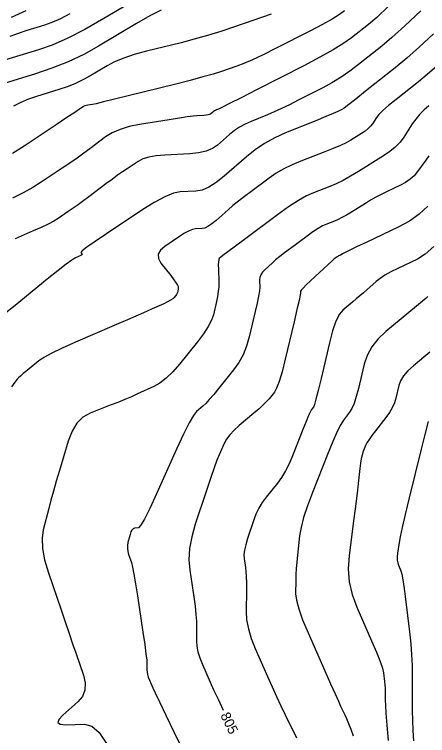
# Model space of a CAD drawing. Extents: x 2082232 to 2083549, y 592624 to 593832.
# Drawn here: x 2083160.2 to 2083189.3, y 593383.4 to 593434.1 of the extents above; entities that cross this region are included whole.
import ezdxf

# ---------------------------------------------------------------- set-up
doc = ezdxf.new("R2010")
doc.units = 0
doc.layers.add('DT_X_Contour_Major', color=7, linetype='Continuous')
doc.layers.add('DT_X_Contour_Minor', color=7, linetype='Continuous')

msp = doc.modelspace()

# ---------------------------------------------------------------- linework, layer by layer
at = {"layer": 'DT_X_Contour_Major'}
for points in [[(2083168.973, 593435.272), (2083166.531, 593433.82), (2083165.197, 593433.059), (2083163.988, 593432.438), (2083162.902, 593431.955), (2083161.941, 593431.612), (2083159.542, 593430.883)], [(2083188.81, 593434.359), (2083187.699, 593433.304), (2083186.788, 593432.477), (2083186.077, 593431.879), (2083184.447, 593430.588), (2083183.831, 593430.123), (2083183.206, 593429.697), (2083182.572, 593429.308), (2083181.928, 593428.958), (2083180.201, 593428.076), (2083179.579, 593427.765), (2083179.012, 593427.492), (2083178.497, 593427.257), (2083178.036, 593427.061), (2083176.878, 593426.589), (2083176.458, 593426.4), (2083176.067, 593426.184), (2083175.705, 593425.944), (2083175.372, 593425.677), (2083174.522, 593424.933), (2083174.161, 593424.684), (2083173.716, 593424.498), (2083173.187, 593424.374), (2083172.574, 593424.312), (2083170.826, 593424.229), (2083170.216, 593424.177), (2083169.698, 593424.085), (2083169.27, 593423.952), (2083168.934, 593423.779), (2083168.16, 593423.263), (2083167.849, 593423.05), (2083167.498, 593422.802), (2083167.105, 593422.516), (2083166.671, 593422.193), (2083165.461, 593421.284), (2083165.031, 593420.964), (2083164.647, 593420.685), (2083164.311, 593420.447), (2083164.022, 593420.25), (2083163.313, 593419.779), (2083163.005, 593419.591), (2083162.61, 593419.381), (2083162.13, 593419.147), (2083161.563, 593418.891), (2083160.298, 593418.335)], [(2083189.324, 593420.637), (2083188.71, 593420.072), (2083188.013, 593419.576), (2083187.231, 593419.151), (2083185.033, 593418.111), (2083184.307, 593417.767), (2083183.778, 593417.514), (2083183.446, 593417.354), (2083183.311, 593417.285), (2083183.212, 593417.224), (2083183.177, 593417.203), (2083183.146, 593417.185), (2083183.118, 593417.171), (2083183.094, 593417.161), (2083183.033, 593417.138), (2083183.008, 593417.126), (2083182.977, 593417.109), (2083182.941, 593417.085), (2083182.9, 593417.056), (2083182.783, 593416.969), (2083182.701, 593416.9), (2083182.542, 593416.758), (2083182.307, 593416.542), (2083181.995, 593416.254), (2083181.062, 593415.387), (2083180.756, 593415.097), (2083180.538, 593414.879), (2083180.408, 593414.732), (2083180.365, 593414.656), (2083180.368, 593414.548), (2083180.34, 593414.39), (2083180.253, 593413.997), (2083180.107, 593413.368), (2083179.903, 593412.504), (2083179.279, 593409.887), (2083179.057, 593409.006), (2083178.858, 593408.326), (2083178.681, 593407.848), (2083178.528, 593407.57), (2083178.15, 593407.099), (2083177.976, 593406.904), (2083177.741, 593406.67), (2083177.444, 593406.399), (2083177.085, 593406.09), (2083176.043, 593405.215), (2083175.685, 593404.89), (2083175.39, 593404.573), (2083175.159, 593404.263), (2083174.993, 593403.96), (2083174.633, 593403.162), (2083174.478, 593402.786), (2083174.281, 593402.257), (2083174.042, 593401.573), (2083173.762, 593400.736), (2083172.961, 593398.298), (2083172.711, 593397.41), (2083172.563, 593396.576), (2083172.516, 593395.794), (2083172.571, 593395.064), (2083172.852, 593393.19), (2083172.943, 593392.531), (2083173.008, 593391.956), (2083173.045, 593391.467), (2083173.055, 593391.064), (2083173.046, 593390.103), (2083173.069, 593389.729), (2083173.145, 593389.327), (2083173.273, 593388.898), (2083173.454, 593388.441), (2083174.007, 593387.185), (2083174.248, 593386.65), (2083174.557, 593385.987), (2083174.923, 593385.219)]]:
    msp.add_lwpolyline(points, dxfattribs=at)
at = {"layer": 'DT_X_Contour_Minor'}
for points in [[(2083186.557, 593434.679), (2083185.718, 593433.903), (2083185.142, 593433.409), (2083183.954, 593432.469), (2083183.41, 593432.081), (2083182.666, 593431.623), (2083181.723, 593431.095), (2083180.582, 593430.497), (2083177.272, 593428.807), (2083176.177, 593428.249), (2083175.374, 593427.841), (2083174.862, 593427.585), (2083174.643, 593427.48), (2083174.446, 593427.4), (2083174.375, 593427.367), (2083174.308, 593427.331), (2083174.247, 593427.29), (2083174.19, 593427.245), (2083174.046, 593427.118), (2083173.975, 593427.076), (2083173.872, 593427.043), (2083173.735, 593427.02), (2083173.565, 593427.006), (2083173.068, 593426.982), (2083172.807, 593426.959), (2083172.397, 593426.906), (2083171.839, 593426.823), (2083171.131, 593426.711), (2083169.046, 593426.373), (2083168.309, 593426.223), (2083167.665, 593426.027), (2083167.113, 593425.785), (2083166.652, 593425.497), (2083165.547, 593424.666), (2083165.115, 593424.348), (2083164.647, 593424.015), (2083164.143, 593423.667), (2083163.604, 593423.304), (2083162.118, 593422.318), (2083161.522, 593421.946), (2083160.85, 593421.573), (2083160.102, 593421.197)], [(2083170.555, 593434.413), (2083169.767, 593433.999), (2083168.834, 593433.462), (2083166.152, 593431.867), (2083165.117, 593431.296), (2083164.021, 593430.781), (2083162.867, 593430.32), (2083161.652, 593429.914), (2083158.334, 593428.906)], [(2083164.136, 593434.14), (2083163.474, 593433.8), (2083162.88, 593433.536), (2083162.354, 593433.349), (2083161.042, 593432.95), (2083160.513, 593432.775), (2083159.914, 593432.548)], [(2083161.053, 593434.364), (2083160.009, 593433.891)], [(2083183.462, 593434.35), (2083183.102, 593434.097), (2083182.581, 593433.782), (2083181.898, 593433.404), (2083181.054, 593432.964), (2083178.588, 593431.705), (2083177.725, 593431.273), (2083176.986, 593430.923), (2083176.371, 593430.655), (2083175.879, 593430.468), (2083174.734, 593430.078), (2083174.209, 593429.913), (2083173.496, 593429.711), (2083172.594, 593429.472), (2083171.503, 593429.195), (2083168.341, 593428.408), (2083167.288, 593428.148), (2083166.501, 593427.956), (2083165.979, 593427.833), (2083165.723, 593427.778), (2083165.395, 593427.725), (2083165.282, 593427.704), (2083165.191, 593427.68), (2083165.119, 593427.654), (2083165.069, 593427.625), (2083164.963, 593427.545), (2083164.822, 593427.449), (2083164.478, 593427.219), (2083163.933, 593426.855), (2083163.186, 593426.358), (2083160.923, 593424.856), (2083160.107, 593424.331)], [(2083178.306, 593434.116), (2083175.72, 593433.236), (2083174.758, 593432.919), (2083173.81, 593432.627), (2083172.877, 593432.362), (2083171.958, 593432.122), (2083169.528, 593431.517), (2083168.671, 593431.284), (2083167.924, 593431.036), (2083167.285, 593430.775), (2083166.756, 593430.499), (2083165.491, 593429.747), (2083165.002, 593429.477), (2083164.486, 593429.234), (2083163.941, 593429.017), (2083163.368, 593428.825), (2083161.802, 593428.349), (2083161.229, 593428.153), (2083160.683, 593427.923), (2083160.165, 593427.658)], [(2083189.714, 593432.736), (2083188.732, 593431.82), (2083187.831, 593431.024), (2083187.012, 593430.349), (2083184.939, 593428.707), (2083184.252, 593428.165), (2083183.746, 593427.77), (2083183.42, 593427.521), (2083183.275, 593427.42), (2083183.129, 593427.346), (2083182.982, 593427.281), (2083182.65, 593427.142), (2083182.132, 593426.929), (2083181.43, 593426.642), (2083179.309, 593425.779), (2083178.541, 593425.432), (2083177.825, 593425.038), (2083177.162, 593424.597), (2083176.553, 593424.11), (2083174.997, 593422.747), (2083174.435, 593422.297), (2083173.915, 593421.971), (2083173.438, 593421.767), (2083173.002, 593421.685), (2083171.898, 593421.633), (2083171.419, 593421.538), (2083170.811, 593421.293), (2083170.074, 593420.897), (2083169.207, 593420.351), (2083166.723, 593418.694), (2083165.911, 593418.145), (2083165.339, 593417.744), (2083165.007, 593417.489), (2083164.914, 593417.381), (2083164.987, 593417.287), (2083164.996, 593417.25), (2083164.968, 593417.209), (2083164.904, 593417.164), (2083164.803, 593417.114), (2083164.485, 593416.978), (2083164.275, 593416.847), (2083163.882, 593416.557), (2083163.307, 593416.107), (2083162.55, 593415.499), (2083160.288, 593413.664), (2083159.525, 593413.042)], [(2083189.941, 593430.476), (2083189.271, 593429.886), (2083188.655, 593429.379), (2083187.083, 593428.134), (2083186.554, 593427.704), (2083186.146, 593427.35), (2083185.859, 593427.07), (2083185.693, 593426.866), (2083185.411, 593426.42), (2083185.284, 593426.253), (2083185.113, 593426.083), (2083184.899, 593425.912), (2083184.641, 593425.74), (2083183.897, 593425.278), (2083183.574, 593425.096), (2083183.162, 593424.897), (2083182.661, 593424.681), (2083182.072, 593424.446), (2083180.384, 593423.799), (2083179.769, 593423.542), (2083179.193, 593423.257), (2083178.655, 593422.943), (2083178.154, 593422.602), (2083176.87, 593421.653), (2083176.408, 593421.306), (2083175.987, 593420.979), (2083175.607, 593420.671), (2083175.268, 593420.381), (2083174.416, 593419.635), (2083174.115, 593419.389), (2083173.85, 593419.211), (2083173.622, 593419.101), (2083173.431, 593419.059), (2083172.97, 593419.037), (2083172.771, 593418.997), (2083172.517, 593418.895), (2083172.209, 593418.73), (2083171.847, 593418.502), (2083170.811, 593417.81), (2083170.502, 593417.542), (2083170.356, 593417.257), (2083170.37, 593416.954), (2083170.545, 593416.634), (2083171.228, 593415.756), (2083171.453, 593415.461), (2083171.613, 593415.236), (2083171.71, 593415.078), (2083171.744, 593414.99), (2083171.748, 593414.846), (2083171.748, 593414.794), (2083171.745, 593414.746), (2083171.74, 593414.702), (2083171.733, 593414.662), (2083171.708, 593414.561), (2083171.694, 593414.52), (2083171.669, 593414.472), (2083171.634, 593414.418), (2083171.588, 593414.358), (2083171.451, 593414.187), (2083171.368, 593414.114), (2083171.222, 593414.022), (2083171.011, 593413.912), (2083170.737, 593413.782), (2083169.922, 593413.412), (2083169.527, 593413.235), (2083168.951, 593412.983), (2083168.196, 593412.655), (2083167.261, 593412.251), (2083164.528, 593411.074), (2083163.599, 593410.662), (2083162.862, 593410.308), (2083162.317, 593410.011), (2083161.963, 593409.773), (2083161.274, 593409.215), (2083161.042, 593409.025), (2083160.862, 593408.876), (2083160.734, 593408.768), (2083160.658, 593408.699), (2083160.524, 593408.571), (2083160.437, 593408.469), (2083160.276, 593408.262), (2083160.041, 593407.948)], [(2083189.394, 593427.693), (2083189.047, 593427.396), (2083188.735, 593427.083), (2083188.459, 593426.755), (2083188.219, 593426.411), (2083187.627, 593425.475), (2083187.36, 593425.123), (2083187.001, 593424.767), (2083186.551, 593424.408), (2083186.01, 593424.045), (2083184.445, 593423.075), (2083183.878, 593422.736), (2083183.351, 593422.447), (2083182.862, 593422.208), (2083182.413, 593422.018), (2083181.267, 593421.579), (2083180.787, 593421.358), (2083180.206, 593421.024), (2083179.524, 593420.577), (2083178.741, 593420.018), (2083176.518, 593418.375), (2083175.784, 593417.832), (2083175.246, 593417.432), (2083174.907, 593417.175), (2083174.765, 593417.063), (2083174.649, 593416.955), (2083174.612, 593416.878), (2083174.588, 593416.728), (2083174.578, 593416.504), (2083174.58, 593416.206), (2083174.605, 593415.316), (2083174.603, 593414.979), (2083174.577, 593414.638), (2083174.528, 593414.293), (2083174.456, 593413.943), (2083174.232, 593413.003), (2083174.099, 593412.62), (2083173.868, 593412.177), (2083173.538, 593411.674), (2083173.111, 593411.111), (2083171.839, 593409.528), (2083171.368, 593408.985), (2083170.911, 593408.542), (2083170.467, 593408.199), (2083170.035, 593407.955), (2083168.903, 593407.441), (2083168.464, 593407.246), (2083167.998, 593407.048), (2083167.504, 593406.846), (2083166.983, 593406.642), (2083165.556, 593406.091), (2083165.059, 593405.814), (2083164.637, 593405.393), (2083164.292, 593404.831), (2083164.022, 593404.125), (2083163.403, 593402.055), (2083163.182, 593401.306), (2083162.983, 593400.612), (2083162.806, 593399.973), (2083162.652, 593399.389), (2083162.268, 593397.905), (2083162.183, 593397.299), (2083162.215, 593396.593), (2083162.364, 593395.788), (2083162.629, 593394.883), (2083163.495, 593392.337), (2083163.804, 593391.429), (2083164.082, 593390.612), (2083164.33, 593389.887), (2083164.547, 593389.255), (2083165.086, 593387.691), (2083165.213, 593387.133), (2083165.191, 593386.635), (2083165.019, 593386.195), (2083164.698, 593385.813), (2083163.642, 593384.873), (2083163.358, 593384.567), (2083163.297, 593384.352), (2083163.46, 593384.23), (2083163.847, 593384.2), (2083165.175, 593384.241), (2083165.679, 593384.099), (2083166.192, 593383.644), (2083166.715, 593382.875)], [(2083189.381, 593424.165), (2083189.167, 593423.873), (2083188.58, 593423.065), (2083188.341, 593422.778), (2083188.064, 593422.522), (2083187.749, 593422.298), (2083187.395, 593422.106), (2083186.402, 593421.636), (2083186.03, 593421.453), (2083185.66, 593421.258), (2083185.29, 593421.049), (2083184.922, 593420.827), (2083183.941, 593420.219), (2083183.591, 593420.009), (2083183.276, 593419.834), (2083182.997, 593419.694), (2083182.753, 593419.589), (2083182.15, 593419.358), (2083181.897, 593419.242), (2083181.591, 593419.066), (2083181.232, 593418.831), (2083180.82, 593418.537), (2083179.651, 593417.672), (2083179.242, 593417.366), (2083178.894, 593417.095), (2083178.607, 593416.859), (2083178.38, 593416.658), (2083177.855, 593416.171), (2083177.684, 593415.988), (2083177.563, 593415.803), (2083177.493, 593415.618), (2083177.473, 593415.431), (2083177.486, 593414.932), (2083177.471, 593414.685), (2083177.415, 593414.317), (2083177.318, 593413.83), (2083177.179, 593413.223), (2083176.756, 593411.445), (2083176.568, 593410.8), (2083176.322, 593410.201), (2083176.018, 593409.647), (2083175.657, 593409.138), (2083174.615, 593407.842), (2083174.252, 593407.398), (2083173.944, 593407.042), (2083173.693, 593406.771), (2083173.496, 593406.586), (2083173.047, 593406.209), (2083172.833, 593405.937), (2083172.529, 593405.407), (2083172.133, 593404.617), (2083171.647, 593403.567), (2083170.23, 593400.423), (2083169.752, 593399.389), (2083169.381, 593398.647), (2083169.117, 593398.197), (2083168.959, 593398.037), (2083168.682, 593398.002), (2083168.585, 593397.964), (2083168.5, 593397.879), (2083168.428, 593397.745), (2083168.368, 593397.563), (2083168.226, 593397.012), (2083168.188, 593396.805), (2083168.183, 593396.594), (2083168.209, 593396.382), (2083168.267, 593396.166), (2083168.463, 593395.588), (2083168.545, 593395.279), (2083168.645, 593394.785), (2083168.762, 593394.108), (2083168.897, 593393.246), (2083169.278, 593390.702), (2083169.403, 593389.847), (2083169.492, 593389.192), (2083169.544, 593388.736), (2083169.561, 593388.479), (2083169.557, 593388.059), (2083169.567, 593387.896), (2083169.6, 593387.72), (2083169.656, 593387.533), (2083169.735, 593387.333), (2083169.976, 593386.785), (2083170.138, 593386.435), (2083170.442, 593385.798), (2083170.889, 593384.872), (2083171.478, 593383.659), (2083173.238, 593380.039)], [(2083189.736, 593417.8), (2083189.129, 593417.258), (2083188.581, 593416.914), (2083187.199, 593416.259), (2083186.716, 593416.018), (2083186.3, 593415.784), (2083185.954, 593415.557), (2083185.677, 593415.338), (2083185.028, 593414.763), (2083184.783, 593414.548), (2083184.535, 593414.334), (2083184.283, 593414.12), (2083184.028, 593413.907), (2083183.343, 593413.34), (2083183.091, 593413.037), (2083182.848, 593412.551), (2083182.614, 593411.883), (2083182.388, 593411.033), (2083181.8, 593408.523), (2083181.601, 593407.692), (2083181.445, 593407.081), (2083181.332, 593406.689), (2083181.261, 593406.518), (2083181.132, 593406.354), (2083181.057, 593406.219), (2083180.93, 593405.937), (2083180.751, 593405.509), (2083180.521, 593404.933), (2083179.836, 593403.203), (2083179.575, 593402.589), (2083179.303, 593402.046), (2083179.022, 593401.574), (2083178.731, 593401.173), (2083177.942, 593400.198), (2083177.663, 593399.819), (2083177.421, 593399.415), (2083177.214, 593398.986), (2083177.042, 593398.531), (2083176.632, 593397.284), (2083176.502, 593396.846), (2083176.42, 593396.465), (2083176.384, 593396.142), (2083176.396, 593395.877), (2083176.49, 593395.248), (2083176.52, 593394.971), (2083176.541, 593394.612), (2083176.55, 593394.172), (2083176.55, 593393.649), (2083176.536, 593392.147), (2083176.571, 593391.562), (2083176.689, 593390.934), (2083176.89, 593390.263), (2083177.173, 593389.548), (2083178.038, 593387.585), (2083178.359, 593386.865), (2083178.672, 593386.177), (2083178.978, 593385.521), (2083179.277, 593384.897), (2083180.065, 593383.277)], [(2083189.317, 593414.278), (2083189.192, 593414.172), (2083188.928, 593413.952), (2083188.526, 593413.618), (2083187.984, 593413.169), (2083186.354, 593411.82), (2083185.801, 593411.298), (2083185.363, 593410.742), (2083185.04, 593410.154), (2083184.833, 593409.534), (2083184.435, 593407.834), (2083184.284, 593407.251), (2083184.13, 593406.776), (2083183.972, 593406.409), (2083183.812, 593406.15), (2083183.379, 593405.604), (2083183.188, 593405.3), (2083182.938, 593404.796), (2083182.629, 593404.092), (2083182.261, 593403.188), (2083181.203, 593400.513), (2083180.848, 593399.571), (2083180.579, 593398.752), (2083180.395, 593398.057), (2083180.296, 593397.484), (2083180.146, 593396.122), (2083180.097, 593395.63), (2083180.06, 593395.173), (2083180.037, 593394.752), (2083180.027, 593394.368), (2083180.017, 593393.391), (2083180.069, 593392.945), (2083180.232, 593392.341), (2083180.507, 593391.577), (2083180.892, 593390.655), (2083182.069, 593387.985), (2083182.469, 593387.08), (2083182.787, 593386.366), (2083183.023, 593385.845), (2083183.177, 593385.516), (2083183.479, 593384.896), (2083183.6, 593384.629), (2083183.738, 593384.295), (2083183.891, 593383.893), (2083184.06, 593383.423)], [(2083189.464, 593410.381), (2083188.304, 593409.421), (2083187.914, 593409.064), (2083187.613, 593408.714), (2083187.401, 593408.371), (2083187.278, 593408.034), (2083187.07, 593407.145), (2083186.967, 593406.81), (2083186.814, 593406.471), (2083186.613, 593406.128), (2083186.362, 593405.782), (2083185.627, 593404.855), (2083185.377, 593404.529), (2083185.179, 593404.246), (2083185.032, 593404.006), (2083184.937, 593403.809), (2083184.752, 593403.342), (2083184.686, 593403.139), (2083184.627, 593402.881), (2083184.573, 593402.568), (2083184.527, 593402.199), (2083184.41, 593401.144), (2083184.357, 593400.683), (2083184.286, 593400.091), (2083184.195, 593399.368), (2083184.086, 593398.515), (2083183.771, 593396.065), (2083183.716, 593395.151), (2083183.788, 593394.245), (2083183.987, 593393.347), (2083184.314, 593392.458), (2083185.353, 593390.097), (2083185.698, 593389.293), (2083185.952, 593388.652), (2083186.116, 593388.172), (2083186.189, 593387.856), (2083186.264, 593387.227), (2083186.289, 593386.998), (2083186.306, 593386.782), (2083186.315, 593386.578), (2083186.318, 593386.387), (2083186.314, 593385.894), (2083186.326, 593385.58), (2083186.363, 593385.007), (2083186.427, 593384.174), (2083186.516, 593383.083)], [(2083189.329, 593405.499), (2083189.118, 593404.681), (2083188.837, 593403.553), (2083187.992, 593400.132), (2083187.71, 593398.974), (2083187.498, 593398.067), (2083187.357, 593397.411), (2083187.285, 593397.005), (2083187.189, 593396.256), (2083187.165, 593395.993), (2083187.167, 593395.763), (2083187.193, 593395.567), (2083187.244, 593395.405), (2083187.415, 593395.018), (2083187.483, 593394.784), (2083187.561, 593394.372), (2083187.649, 593393.782), (2083187.747, 593393.014), (2083188.019, 593390.728), (2083188.108, 593389.894), (2083188.17, 593389.106), (2083188.205, 593388.364), (2083188.214, 593387.669), (2083188.2, 593385.876), (2083188.204, 593385.197), (2083188.224, 593384.502), (2083188.26, 593383.794), (2083188.313, 593383.07)]]:
    msp.add_lwpolyline(points, dxfattribs=at)

# ---------------------------------------------------------------- texts
at = {"layer": 'DT_X_Contour_Major'}
msp.add_text('805', height=0.7, rotation=295.8576, dxfattribs=at).set_placement((2083174.703, 593384.867))

doc.saveas('drawing.dxf')
